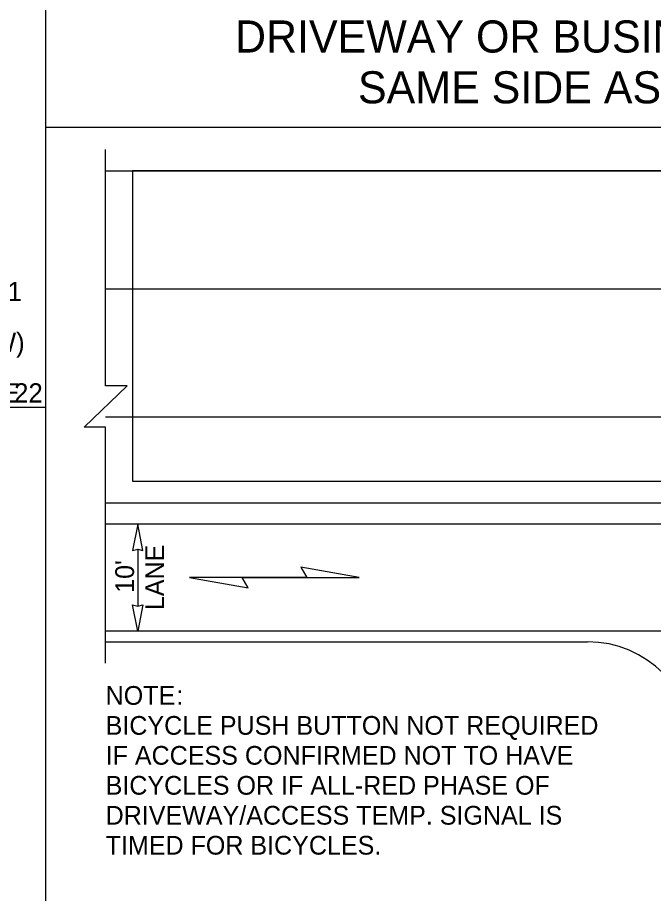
# Model space of a CAD drawing. Extents: x 99982 to 100176, y 99905 to 100011.
# Drawn here: x 100050.396 to 100052.772, y 100004.304 to 100007.579 of the extents above; entities that cross this region are included whole.
import ezdxf

# ---------------------------------------------------------------- set-up
doc = ezdxf.new("R2010")
doc.units = 0
for name, color, linetype in [('RD_ED_DrivewayEdge', 7, 'Continuous'), ('RD_ED_ShoulderPavedEdge', 7, 'Continuous'), ('RD_MK_LineEdgeWhite', 7, 'Continuous'), ('RD_MK_LineSkipCenter', 7, 'Continuous'), ('SH_DE_DetailHeading2Text', 7, 'Continuous'), ('TR_WZ_WorkZoneDetails', 7, 'Continuous'), ('TR_WZ_WorkZoneTextCurrent', 7, 'Continuous')]:
    doc.layers.add(name, color=color, linetype=linetype)

msp = doc.modelspace()

# ---------------------------------------------------------------- linework, layer by layer
at = {"layer": 'RD_ED_DrivewayEdge'}
msp.add_arc((100052.525, 100004.845), 0.4, 0, 90, dxfattribs=at)
at = {"layer": 'RD_ED_ShoulderPavedEdge'}
for p, q in [((100050.725, 100007.005), (100055.525, 100007.005)), ((100050.725, 100005.245), (100052.525, 100005.245)), ((100050.725, 100005.245), (100052.525, 100005.245))]:
    msp.add_line(p, q, dxfattribs=at)
at = {"layer": 'RD_MK_LineEdgeWhite'}
for p, q in [((100050.725, 100006.565), (100055.525, 100006.565)), ((100055.525, 100005.685), (100050.725, 100005.685)), ((100055.525, 100005.285), (100050.725, 100005.285))]:
    msp.add_line(p, q, dxfattribs=at)
at = {"layer": 'RD_MK_LineSkipCenter'}
msp.add_lwpolyline([(100055.5043, 100006.085), (100050.725, 100006.085)], dxfattribs=at)
at = {"layer": 'TR_WZ_WorkZoneDetails'}
for p, q in [((100050.5, 100010.275), (100050.5, 100001.2259)), ((100055.75, 100007.1677), (100050.5, 100007.1677)), ((100050.5, 100006.1205), (100045.25, 100006.1205)), ((100050.725, 100005.765), (100055.525, 100005.765)), ((100050.845, 100005.5913), (100050.845, 100005.3787)), ((100051.4761, 100005.485), (100051.235, 100005.485)), ((100051.235, 100005.485), (100051.4761, 100005.485))]:
    msp.add_line(p, q, dxfattribs=at)
msp.add_lwpolyline([(100050.725, 100005.165), (100050.725, 100006.0476), (100050.645, 100006.0476), (100050.805, 100006.2024), (100050.725, 100006.2024), (100050.725, 100007.085)], dxfattribs=at)
for points in [[(100050.825, 100007.005), (100050.825, 100005.845), (100055.425, 100005.845), (100055.425, 100007.005)], [(100050.845, 100005.685), (100050.8257, 100005.5867), (100050.845, 100005.5913), (100050.8643, 100005.5867)], [(100051.6727, 100005.485), (100051.4539, 100005.5236), (100051.4761, 100005.485)], [(100051.0385, 100005.485), (100051.2573, 100005.4464), (100051.235, 100005.485)], [(100050.845, 100005.285), (100050.8257, 100005.3833), (100050.845, 100005.3787), (100050.8643, 100005.3833)]]:
    msp.add_lwpolyline(points, close=True, dxfattribs=at)

# ---------------------------------------------------------------- texts
at = {"layer": 'SH_DE_DetailHeading2Text'}
for s, p in [('DRIVEWAY OR BUSINESS ACCESS DETAIL', (100051.2082, 100007.4477)), ('SAME SIDE AS LANE CLOSURE', (100051.6677, 100007.2577))]:
    msp.add_text(s, height=0.12, rotation=360, dxfattribs=at).set_placement(p)
at = {"layer": 'TR_WZ_WorkZoneDetails'}
for s, p in [('R2-1', (100050.2029, 100006.5185)), ('(B/W)', (100050.1764, 100006.3283)), ('NOTE', (100050.1367, 100006.1395)), ('22', (100050.383, 100006.1395))]:
    msp.add_text(s, height=0.072, rotation=360, dxfattribs=at).set_placement(p)
for s, p in [('NOTE', (100050.725, 100005.0096)), (':', (100050.9891, 100005.0096)), ('BICYCLE PUSH BUTTON NOT REQUIRED ', (100050.725, 100004.8976)), ('IF ACCESS CONFIRMED NOT TO HAVE ', (100050.725, 100004.7856)), ('BICYCLES OR IF ALL-RED PHASE OF ', (100050.725, 100004.6736)), ('DRIVEWAY/ACCESS TEMP. SIGNAL IS ', (100050.725, 100004.5616)), ('TIMED FOR BICYCLES.', (100050.725, 100004.4496))]:
    msp.add_text(s, height=0.07, dxfattribs=at).set_placement(p)
at = {"layer": 'TR_WZ_WorkZoneTextCurrent'}
for s, p in [('LANE', (100050.943, 100005.3635)), ("10'", (100050.831, 100005.4282))]:
    msp.add_text(s, height=0.07, rotation=90, dxfattribs=at).set_placement(p)

doc.saveas('drawing.dxf')
